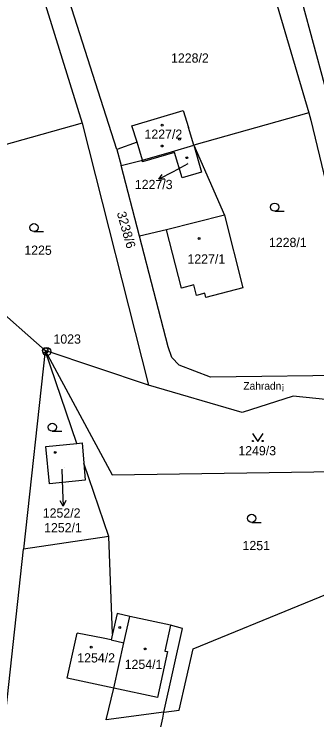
# Model space of a CAD drawing. Extents: x -736345 to -729997, y -1130177 to -1122501.
# Drawn here: x -734075.9 to -734020.1, y -1126840.2 to -1126710.1 of the extents above; entities that cross this region are included whole.
import ezdxf

# ---------------------------------------------------------------- set-up
doc = ezdxf.new("R2010")
doc.units = 0
for name, color, linetype in [('Vrstva 1', 7, 'Continuous'), ('Vrstva 15', 7, 'Continuous'), ('Vrstva 16', 7, 'Continuous'), ('Vrstva 17', 7, 'Continuous'), ('Vrstva 18', 7, 'Continuous'), ('Vrstva 19', 7, 'Continuous'), ('Vrstva 25', 7, 'Continuous'), ('Vrstva 4', 7, 'Continuous')]:
    doc.layers.add(name, color=color, linetype=linetype)

msp = doc.modelspace()

# ---------------------------------------------------------------- linework, layer by layer
at = {"layer": 'Vrstva 1'}
for points in [[(-734014.64, -1126738.05), (-734024.83, -1126700.48)], [(-734029.34, -1126702.01), (-734021.6, -1126728.35)], [(-734071.3, -1126704.68), (-734063.35, -1126730.26)], [(-734056.98, -1126735.07), (-734066.77, -1126704.5)], [(-734053.26, -1126733.76), (-734054.2, -1126730.7), (-734044.77, -1126727.89)], [(-734044.77, -1126727.89), (-734043.77, -1126731.01)], [(-734021.6, -1126728.35), (-734042.81, -1126734.31)], [(-734021.6, -1126728.35), (-734021.22, -1126729.66)], [(-734063.35, -1126730.26), (-734094.68, -1126738.99)], [(-734063.35, -1126730.26), (-734051.15, -1126778.52)], [(-734021.22, -1126729.66), (-734016.17, -1126750.88)], [(-734042.81, -1126734.31), (-734043.77, -1126731.01)], [(-734053.26, -1126733.76), (-734056.98, -1126735.07)], [(-734042.81, -1126734.31), (-734041.36, -1126739.27), (-734044.96, -1126740.31), (-734046.36, -1126735.62), (-734052.23, -1126737.34), (-734052.28, -1126737.04)], [(-734046.89, -1126735.49), (-734042.81, -1126734.31)], [(-734042.81, -1126734.31), (-734037.12, -1126747.21)], [(-734056.98, -1126735.07), (-734056.21, -1126738.03)], [(-734052.28, -1126737.04), (-734046.89, -1126735.49)], [(-734056.21, -1126738.03), (-734052.28, -1126737.04)], [(-734052.83, -1126751.07), (-734056.21, -1126738.03)], [(-734037.12, -1126747.21), (-734033.78, -1126760.59)], [(-734047.82, -1126749.89), (-734052.83, -1126751.07)], [(-734045.08, -1126760.61), (-734047.82, -1126749.89)], [(-734047.54, -1126771.47), (-734052.83, -1126751.07)], [(-734070.18, -1126772.12), (-734090.54, -1126754.2)], [(-734042.78, -1126760.05), (-734045.08, -1126760.61)], [(-734042.28, -1126761.96), (-734042.78, -1126760.05)], [(-734033.78, -1126760.59), (-734040.56, -1126762.33)], [(-734040.75, -1126761.57), (-734042.28, -1126761.96)], [(-734040.56, -1126762.33), (-734040.75, -1126761.57)], [(-734070.18, -1126772.12), (-734074.19, -1126808.73)], [(-734051.15, -1126778.52), (-734070.18, -1126772.12)], [(-734070.18, -1126772.12), (-734057.87, -1126795.02)], [(-734064.33, -1126789.23), (-734070.18, -1126772.12)], [(-734046.88, -1126773.39), (-734047.54, -1126771.47)], [(-734045.47, -1126774.84), (-734046.88, -1126773.39)], [(-734039.75, -1126777.02), (-734045.47, -1126774.84)], [(-734011.39, -1126776.67), (-734039.75, -1126777.02)], [(-734033.91, -1126783.56), (-734051.15, -1126778.52)], [(-734024.48, -1126780.54), (-734033.91, -1126783.56)], [(-734011.94, -1126781.85), (-734024.48, -1126780.54)], [(-734070.08, -1126789.82), (-734064.33, -1126789.23)], [(-734064.33, -1126789.23), (-734063.4, -1126789.13)], [(-734063.4, -1126789.13), (-734063.08, -1126792.89)], [(-734069.4, -1126796.71), (-734070.08, -1126789.82)], [(-734063.08, -1126792.89), (-734062.81, -1126796.03)], [(-734058.46, -1126806.4), (-734063.08, -1126792.89)], [(-734057.87, -1126795.02), (-734012.41, -1126794.33)], [(-734062.81, -1126796.03), (-734069.4, -1126796.71)], [(-734058.46, -1126806.4), (-734074.19, -1126808.73)], [(-734057.79, -1126824.32), (-734058.46, -1126806.4)], [(-734079.66, -1126858.6), (-734074.19, -1126808.73)], [(-734042.94, -1126827.12), (-734001.55, -1126810.13)], [(-734056.94, -1126820.6), (-734057.79, -1126824.32)], [(-734054.6, -1126821.11), (-734056.94, -1126820.6)], [(-734047.09, -1126822.75), (-734054.6, -1126821.11)], [(-734044.9, -1126823.35), (-734047.09, -1126822.75)], [(-734057.79, -1126824.32), (-734058, -1126825.45)], [(-734048.31, -1126838.78), (-734044.9, -1126823.35)], [(-734058, -1126825.45), (-734055.67, -1126825.97)], [(-734057.51, -1126834.35), (-734055.67, -1126825.97)], [(-734045.51, -1126838.41), (-734042.94, -1126827.12)], [(-734058.94, -1126840.17), (-734057.51, -1126834.35)], [(-734048.31, -1126838.78), (-734045.51, -1126838.41)], [(-734048.31, -1126838.78), (-734058.94, -1126840.17)], [(-734051.04, -1126851.13), (-734048.52, -1126839.86)], [(-734048.52, -1126839.86), (-734048.31, -1126838.78)]]:
    msp.add_lwpolyline(points, dxfattribs=at)
at = {"layer": 'Vrstva 16'}
for points in [[(-734043.93, -1126737.73), (-734046.62, -1126739.17)], [(-734067.09, -1126793.99), (-734066.97, -1126797.8)]]:
    msp.add_lwpolyline(points, dxfattribs=at)
at = {"layer": 'Vrstva 25'}
for points in [[(-734046.62, -1126739.17), (-734049.268, -1126740.578)], [(-734048.151, -1126740.55), (-734049.268, -1126740.578), (-734048.62, -1126739.667)], [(-734027.9, -1126746.46), (-734026.15, -1126746.46)], [(-734072.26, -1126750.22), (-734070.51, -1126750.22)], [(-734068.88, -1126787.01), (-734067.13, -1126787.01)], [(-734032.01, -1126787.4), (-734031.01, -1126788.9), (-734030.01, -1126787.4)], [(-734066.97, -1126797.8), (-734066.882, -1126800.798)], [(-734066.411, -1126799.784), (-734066.882, -1126800.798), (-734067.41, -1126799.813)], [(-734032.14, -1126803.8), (-734030.39, -1126803.8)]]:
    msp.add_lwpolyline(points, dxfattribs=at)
for centre, radius in [((-734048.63, -1126730.6), 0.175), ((-734045.43, -1126733.19), 0.175), ((-734048.64, -1126734.44), 0.175), ((-734044.07, -1126736.59), 0.175), ((-734027.9, -1126745.71), 0.75), ((-734072.26, -1126749.47), 0.75), ((-734041.84, -1126751.47), 0.175), ((-734070.18, -1126772.12), 0.5), ((-734069.88, -1126772.32), 0.75), ((-734070.18, -1126772.12), 0.032), ((-734069.88, -1126772.32), 0.032), ((-734068.88, -1126786.26), 0.75), ((-734031.91, -1126788.8), 0.1), ((-734030.11, -1126788.8), 0.1), ((-734068.32, -1126790.89), 0.175), ((-734032.14, -1126803.05), 0.75), ((-734056.46, -1126823.17), 0.175), ((-734061.69, -1126826.78), 0.175), ((-734051.77, -1126827.12), 0.175)]:
    msp.add_circle(centre, radius, dxfattribs=at)
at = {"layer": 'Vrstva 4'}
for points in [[(-734052.28, -1126737.04), (-734053.26, -1126733.76)], [(-734037.12, -1126747.21), (-734047.82, -1126749.89)], [(-734055.67, -1126825.97), (-734054.6, -1126821.11)], [(-734047.09, -1126822.75), (-734048.14, -1126827.51)], [(-734066.13, -1126832.52), (-734064.27, -1126824.21)], [(-734059.52, -1126825.12), (-734064.27, -1126824.21)], [(-734058, -1126825.45), (-734059.52, -1126825.12)], [(-734047.66, -1126827.61), (-734049.52, -1126836.05)], [(-734048.14, -1126827.51), (-734047.66, -1126827.61)], [(-734057.51, -1126834.35), (-734066.13, -1126832.52)], [(-734049.52, -1126836.05), (-734057.51, -1126834.35)]]:
    msp.add_lwpolyline(points, dxfattribs=at)

# ---------------------------------------------------------------- texts
at = {"layer": 'Vrstva 15'}
msp.add_text('Zahradn¡', height=1.4, dxfattribs=at).set_placement((-734033.66, -1126779.34))
at = {"layer": 'Vrstva 16'}
for s, p in [('1227/3', (-734053.668, -1126742.38)), ('1252/2', (-734070.63, -1126802.91))]:
    msp.add_text(s, height=1.7, dxfattribs=at).set_placement(p)
at = {"layer": 'Vrstva 17'}
msp.add_text('1023', height=1.7, dxfattribs=at).set_placement((-734068.66, -1126770.86))
at = {"layer": 'Vrstva 18'}
for s, p in [('1228/2', (-734047, -1126719.08)), ('1228/1', (-734028.96, -1126753.06)), ('1225', (-734074.03, -1126754.49)), ('1249/3', (-734034.6, -1126791.44)), ('1252/1', (-734070.39, -1126805.63)), ('1251', (-734033.82, -1126808.91))]:
    msp.add_text(s, height=1.7, dxfattribs=at).set_placement(p)
msp.add_text('3238/6', height=1.7, rotation=285.80227, dxfattribs=at).set_placement((-734057.004, -1126746.777))
at = {"layer": 'Vrstva 19'}
for s, height, p in [('1227/2', 1.7, (-734051.888, -1126733.11)), ('1227/3', 0.1, (-734043.944, -1126737.53)), ('1227/1', 1.7, (-734043.97, -1126756.1)), ('1252/2', 0.1, (-734066.89, -1126793.79)), ('1254/2', 1.7, (-734064.27, -1126829.61)), ('1254/1', 1.7, (-734055.54, -1126830.81))]:
    msp.add_text(s, height=height, dxfattribs=at).set_placement(p)

doc.saveas('drawing.dxf')
